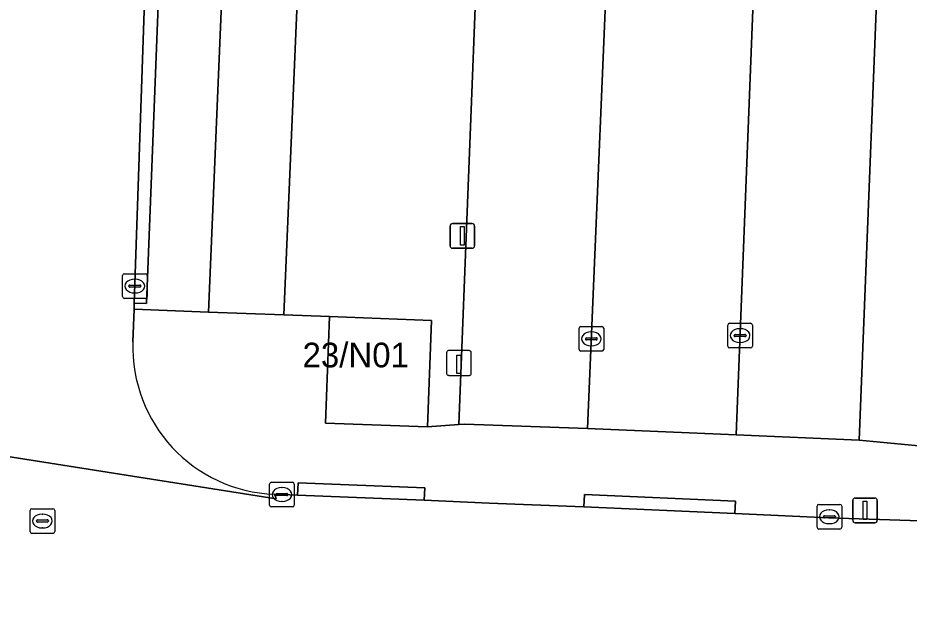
# Model space of a CAD drawing. Extents: x 160077 to 160948, y 386481 to 387498.
# Drawn here: x 160812.49 to 160848.63, y 386602.98 to 386627.19 of the extents above; entities that cross this region are included whole.
import ezdxf

# ---------------------------------------------------------------- set-up
doc = ezdxf.new("R2010")
doc.units = 0
for name, color, linetype in [('IMGEO_Groenvoorziening', 7, 'Continuous'), ('IMGEO_Kolk', 7, 'Continuous'), ('IMGEO_Laadpaal', 7, 'Continuous'), ('IMGEO_Lichtmast', 7, 'Continuous'), ('IMGEO_Pand', 7, 'Continuous'), ('IMGEO_Pand_nummerreeks', 7, 'Continuous'), ('IMGEO_Parkeervlak_open', 7, 'Continuous'), ('IMGEO_Rijbaan_lokaal_open', 7, 'Continuous'), ('IMGEO_Rioolput', 7, 'Continuous'), ('IMGEO_Voetpad_open', 7, 'Continuous')]:
    doc.layers.add(name, color=color, linetype=linetype)

msp = doc.modelspace()

# ---------------------------------------------------------------- linework, layer by layer
at = {"layer": 'IMGEO_Groenvoorziening'}
msp.add_lwpolyline([(160831.938, 386650.706), (160823.9, 386650.945), (160823.537, 386642.45), (160824.436, 386642.409), (160823.27, 386615.146), (160825.127, 386615.077), (160829.264, 386614.923), (160829.104, 386610.612), (160830.373, 386610.704)], close=True, dxfattribs=at)
at = {"layer": 'IMGEO_Kolk'}
for p, q in [((160816.734, 386615.888), (160816.734, 386616.74)), ((160816.809, 386616.814), (160817.661, 386616.814)), ((160817.735, 386616.74), (160817.735, 386615.888)), ((160817.222, 386616.594), (160817.247, 386616.594)), ((160816.993, 386616.308), (160816.993, 386616.32)), ((160817.431, 386616.271), (160817.033, 386616.271)), ((160817.036, 386616.357), (160817.434, 386616.357)), ((160817.245, 386616.034), (160817.22, 386616.034)), ((160817.477, 386616.32), (160817.477, 386616.308)), ((160817.661, 386615.814), (160816.809, 386615.814)), ((160835.241, 386613.75), (160835.241, 386614.602)), ((160835.316, 386614.676), (160836.168, 386614.676)), ((160836.242, 386614.602), (160836.242, 386613.75)), ((160841.271, 386613.882), (160841.271, 386614.734)), ((160841.346, 386614.808), (160842.198, 386614.808)), ((160841.759, 386614.588), (160841.784, 386614.588)), ((160842.272, 386614.734), (160842.272, 386613.882)), ((160835.543, 386614.219), (160835.941, 386614.219)), ((160835.729, 386614.456), (160835.754, 386614.456)), ((160841.53, 386614.302), (160841.53, 386614.314)), ((160841.968, 386614.265), (160841.57, 386614.265)), ((160841.573, 386614.351), (160841.971, 386614.351)), ((160842.014, 386614.314), (160842.014, 386614.302)), ((160835.5, 386614.17), (160835.5, 386614.182)), ((160835.938, 386614.133), (160835.54, 386614.133)), ((160835.752, 386613.896), (160835.727, 386613.896)), ((160835.984, 386614.182), (160835.984, 386614.17)), ((160841.782, 386614.028), (160841.757, 386614.028)), ((160836.168, 386613.676), (160835.316, 386613.676)), ((160842.198, 386613.808), (160841.346, 386613.808)), ((160822.696, 386607.439), (160822.696, 386608.291)), ((160822.771, 386608.365), (160823.623, 386608.365)), ((160823.184, 386608.145), (160823.209, 386608.145)), ((160823.697, 386608.291), (160823.697, 386607.439)), ((160822.955, 386607.859), (160822.955, 386607.871)), ((160823.393, 386607.822), (160822.995, 386607.822)), ((160822.998, 386607.908), (160823.396, 386607.908)), ((160823.439, 386607.871), (160823.439, 386607.859)), ((160823.623, 386607.365), (160822.771, 386607.365)), ((160823.207, 386607.585), (160823.182, 386607.585)), ((160844.89, 386606.539), (160844.89, 386607.391)), ((160844.965, 386607.465), (160845.817, 386607.465)), ((160845.891, 386607.391), (160845.891, 386606.539)), ((160845.149, 386606.959), (160845.149, 386606.971)), ((160845.192, 386607.008), (160845.59, 386607.008)), ((160845.378, 386607.245), (160845.403, 386607.245)), ((160845.633, 386606.971), (160845.633, 386606.959)), ((160845.587, 386606.922), (160845.189, 386606.922)), ((160845.401, 386606.685), (160845.376, 386606.685)), ((160845.817, 386606.465), (160844.965, 386606.465))]:
    msp.add_line(p, q, dxfattribs=at)
for points in [[(160816.734, 386615.888), (160816.734, 386616.74)], [(160816.809, 386616.814), (160817.661, 386616.814)], [(160817.735, 386616.74), (160817.735, 386615.888)], [(160817.661, 386615.814), (160816.809, 386615.814)], [(160835.241, 386613.75), (160835.241, 386614.602)], [(160835.316, 386614.676), (160836.168, 386614.676)], [(160836.242, 386614.602), (160836.242, 386613.75)], [(160841.271, 386613.882), (160841.271, 386614.734)], [(160841.346, 386614.808), (160842.198, 386614.808)], [(160842.272, 386614.734), (160842.272, 386613.882)], [(160836.168, 386613.676), (160835.316, 386613.676)], [(160842.198, 386613.808), (160841.346, 386613.808)], [(160822.696, 386607.439), (160822.696, 386608.291)], [(160822.771, 386608.365), (160823.623, 386608.365)], [(160823.697, 386608.291), (160823.697, 386607.439)], [(160823.623, 386607.365), (160822.771, 386607.365)], [(160844.89, 386606.539), (160844.89, 386607.391)], [(160844.965, 386607.465), (160845.817, 386607.465)], [(160845.891, 386607.391), (160845.891, 386606.539)], [(160845.817, 386606.465), (160844.965, 386606.465)]]:
    msp.add_lwpolyline(points, dxfattribs=at)
for centre, radius, start, end in [((160816.811, 386616.738), 0.0765, 91.552, 178.448), ((160816.811, 386616.738), 0.0765, 91.552, 178.448), ((160817.659, 386616.738), 0.0765, 1.552, 88.448), ((160817.659, 386616.738), 0.0765, 1.552, 88.448), ((160817.033, 386616.317), 0.0403, 85.8775, 175.7526), ((160817.03, 386616.307), 0.0366, 178.938, 274.7102), ((160817.434, 386616.314), 0.043, 264.8664, 352.4533), ((160817.438, 386616.319), 0.0386, 1.7309, 96.639), ((160816.811, 386615.89), 0.0765, 181.552, 268.448), ((160816.811, 386615.89), 0.0765, 181.552, 268.448), ((160817.659, 386615.89), 0.0765, 271.552, 358.448), ((160817.659, 386615.89), 0.0765, 271.552, 358.448), ((160835.318, 386614.6), 0.0765, 91.552, 178.448), ((160835.318, 386614.6), 0.0765, 91.552, 178.448), ((160836.166, 386614.6), 0.0765, 1.552, 88.448), ((160836.166, 386614.6), 0.0765, 1.552, 88.448), ((160841.348, 386614.732), 0.0765, 91.552, 178.448), ((160841.348, 386614.732), 0.0765, 91.552, 178.448), ((160842.196, 386614.732), 0.0765, 1.552, 88.448), ((160842.196, 386614.732), 0.0765, 1.552, 88.448), ((160835.54, 386614.179), 0.0403, 85.8775, 175.7526), ((160835.945, 386614.181), 0.0386, 1.7309, 96.639), ((160841.57, 386614.311), 0.0403, 85.8775, 175.7526), ((160841.567, 386614.301), 0.0366, 178.938, 274.7102), ((160841.971, 386614.308), 0.043, 264.8664, 352.4533), ((160841.975, 386614.313), 0.0386, 1.7309, 96.639), ((160835.537, 386614.169), 0.0366, 178.938, 274.7102), ((160835.941, 386614.176), 0.043, 264.8664, 352.4533), ((160841.348, 386613.884), 0.0765, 181.552, 268.448), ((160841.348, 386613.884), 0.0765, 181.552, 268.448), ((160842.196, 386613.884), 0.0765, 271.552, 358.448), ((160842.196, 386613.884), 0.0765, 271.552, 358.448), ((160835.318, 386613.752), 0.0765, 181.552, 268.448), ((160835.318, 386613.752), 0.0765, 181.552, 268.448), ((160836.166, 386613.752), 0.0765, 271.552, 358.448), ((160836.166, 386613.752), 0.0765, 271.552, 358.448), ((160822.773, 386608.289), 0.0765, 91.552, 178.448), ((160822.773, 386608.289), 0.0765, 91.552, 178.448), ((160823.621, 386608.289), 0.0765, 1.552, 88.448), ((160823.621, 386608.289), 0.0765, 1.552, 88.448), ((160822.995, 386607.868), 0.0403, 85.8775, 175.7526), ((160822.992, 386607.858), 0.0366, 178.938, 274.7102), ((160823.396, 386607.865), 0.043, 264.8664, 352.4533), ((160823.4, 386607.87), 0.0386, 1.7309, 96.639), ((160822.773, 386607.441), 0.0765, 181.552, 268.448), ((160822.773, 386607.441), 0.0765, 181.552, 268.448), ((160823.621, 386607.441), 0.0765, 271.552, 358.448), ((160823.621, 386607.441), 0.0765, 271.552, 358.448), ((160844.967, 386607.389), 0.0765, 91.552, 178.448), ((160844.967, 386607.389), 0.0765, 91.552, 178.448), ((160845.815, 386607.389), 0.0765, 1.552, 88.448), ((160845.815, 386607.389), 0.0765, 1.552, 88.448), ((160845.189, 386606.968), 0.0403, 85.8775, 175.7526), ((160845.594, 386606.97), 0.0386, 1.7309, 96.639), ((160845.186, 386606.958), 0.0366, 178.938, 274.7102), ((160845.59, 386606.965), 0.043, 264.8664, 352.4533), ((160844.967, 386606.541), 0.0765, 181.552, 268.448), ((160844.967, 386606.541), 0.0765, 181.552, 268.448), ((160845.815, 386606.541), 0.0765, 271.552, 358.448), ((160845.815, 386606.541), 0.0765, 271.552, 358.448)]:
    msp.add_arc(centre, radius, start, end, dxfattribs=at)
for centre, major_axis, ratio, start_param, end_param in [((160817.221, 386616.314), (-0.387, 0.002), 0.722429, 4.712389, 7.853982), ((160817.246, 386616.314), (-0.39, 0.002), 0.717154, 1.570796, 4.712389), ((160841.758, 386614.308), (-0.387, 0.002), 0.722429, 4.712389, 7.853982), ((160841.783, 386614.308), (-0.39, 0.002), 0.717154, 1.570796, 4.712389), ((160835.728, 386614.176), (-0.387, 0.002), 0.722429, 4.712389, 7.853982), ((160835.753, 386614.176), (-0.39, 0.002), 0.717154, 1.570796, 4.712389), ((160823.183, 386607.865), (-0.387, 0.002), 0.722429, 4.712389, 7.853982), ((160823.208, 386607.865), (-0.39, 0.002), 0.717154, 1.570796, 4.712389), ((160845.377, 386606.965), (-0.387, 0.002), 0.722429, 4.712389, 7.853982), ((160845.402, 386606.965), (-0.39, 0.002), 0.717154, 1.570796, 4.712389)]:
    msp.add_ellipse(centre, major_axis=major_axis, ratio=ratio, start_param=start_param, end_param=end_param, dxfattribs=at)
at = {"layer": 'IMGEO_Laadpaal'}
for p, q in [((160829.873, 386613.613), (160829.873, 386612.772)), ((160829.873, 386613.613), (160829.873, 386612.772)), ((160830.789, 386613.697), (160829.948, 386613.697)), ((160830.789, 386613.697), (160829.948, 386613.697)), ((160830.873, 386612.781), (160830.873, 386613.622)), ((160830.873, 386612.781), (160830.873, 386613.622)), ((160829.957, 386612.697), (160830.798, 386612.697)), ((160829.957, 386612.697), (160830.798, 386612.697))]:
    msp.add_line(p, q, dxfattribs=at)
msp.add_lwpolyline([(160830.288, 386613.51), (160830.448, 386613.51), (160830.448, 386612.777), (160830.288, 386612.777), (160830.288, 386613.51)], dxfattribs=at)
for centre, start, end in [((160829.951, 386613.619), 92.4484, 184.2845), ((160829.951, 386613.619), 92.4484, 184.2845), ((160830.795, 386613.619), 2.4484, 94.2845), ((160830.795, 386613.619), 2.4484, 94.2845), ((160829.951, 386612.775), 182.4484, 274.2845), ((160829.951, 386612.775), 182.4484, 274.2845), ((160830.795, 386612.775), 272.4484, 4.2845), ((160830.795, 386612.775), 272.4484, 4.2845)]:
    msp.add_arc(centre, 0.0779, start, end, dxfattribs=at)
at = {"layer": 'IMGEO_Lichtmast'}
for p, q in [((160830.016, 386617.948), (160830.016, 386618.748)), ((160830.016, 386618.748), (160830.016, 386617.948)), ((160830.116, 386618.848), (160830.906, 386618.848)), ((160830.906, 386618.848), (160830.116, 386618.848)), ((160831.006, 386618.748), (160831.006, 386617.948)), ((160831.006, 386617.948), (160831.006, 386618.748)), ((160830.906, 386617.848), (160830.116, 386617.848)), ((160830.116, 386617.848), (160830.906, 386617.848)), ((160846.441, 386607.723), (160847.231, 386607.723)), ((160847.231, 386607.723), (160846.441, 386607.723)), ((160846.341, 386606.823), (160846.341, 386607.623)), ((160846.341, 386607.623), (160846.341, 386606.823)), ((160847.331, 386607.623), (160847.331, 386606.823)), ((160847.331, 386606.823), (160847.331, 386607.623)), ((160847.231, 386606.723), (160846.441, 386606.723)), ((160846.441, 386606.723), (160847.231, 386606.723))]:
    msp.add_line(p, q, dxfattribs=at)
for points in [[(160830.436, 386618.723), (160830.586, 386618.723), (160830.586, 386617.973), (160830.436, 386617.973), (160830.436, 386618.723)], [(160846.761, 386607.598), (160846.911, 386607.598), (160846.911, 386606.848), (160846.761, 386606.848), (160846.761, 386607.598)]]:
    msp.add_lwpolyline(points, dxfattribs=at)
for centre, start, end in [((160830.116, 386618.748), 90, 180), ((160830.116, 386618.748), 90, 180), ((160830.906, 386618.748), 0, 90), ((160830.906, 386618.748), 360, 90), ((160830.116, 386617.948), 180, 270), ((160830.116, 386617.948), 180, 270), ((160830.906, 386617.948), 270, 0), ((160830.906, 386617.948), 270, 0), ((160846.441, 386607.623), 90, 180), ((160846.441, 386607.623), 90, 180), ((160847.231, 386607.623), 0, 90), ((160847.231, 386607.623), 360, 90), ((160846.441, 386606.823), 180, 270), ((160846.441, 386606.823), 180, 270), ((160847.231, 386606.823), 270, 0), ((160847.231, 386606.823), 270, 0)]:
    msp.add_arc(centre, 0.1, start, end, dxfattribs=at)
at = {"layer": 'IMGEO_Pand'}
msp.add_lwpolyline([(160824.967, 386610.765), (160829.104, 386610.612), (160829.264, 386614.923), (160825.127, 386615.077)], close=True, dxfattribs=at)
at = {"layer": 'IMGEO_Parkeervlak_open'}
for points in [[(160837.271, 386650.548), (160831.938, 386650.706), (160830.373, 386610.704), (160830.615, 386610.722), (160835.59, 386610.54)], [(160841.614, 386610.289), (160846.593, 386610.066), (160848.184, 386650.052), (160843.179, 386650.261)], [(160823.27, 386615.146), (160824.436, 386642.409), (160823.537, 386642.45), (160821.365, 386642.547), (160820.213, 386615.259)]]:
    msp.add_lwpolyline(points, close=True, dxfattribs=at)
at = {"layer": 'IMGEO_Rijbaan_lokaal_open'}
msp.add_lwpolyline([(160835.59, 386610.54), (160841.614, 386610.289), (160843.179, 386650.261), (160837.271, 386650.548)], close=True, dxfattribs=at)
for points in [[(160817.156, 386614.05), (160817.202, 386615.385), (160817.21, 386615.619), (160817.617, 386627.474), (160818.24, 386642.214)], [(160804.88, 386610.547), (160822.959, 386607.692), (160822.892, 386607.876)], [(160905.909, 386597.353), (160906.211, 386604.302), (160896.526, 386604.689), (160885.804, 386605.118), (160884.603, 386605.153), (160880.651, 386605.369), (160869.754, 386605.965), (160863.072, 386606.202), (160860.663, 386606.322), (160853.491, 386606.618), (160850.734, 386606.742), (160845.36, 386606.927), (160841.564, 386607.099), (160835.438, 386607.363), (160831.595, 386607.514), (160828.97, 386607.637), (160823.83, 386607.839), (160822.892, 386607.876), (160822.959, 386607.692), (160804.88, 386610.547)]]:
    msp.add_lwpolyline(points, dxfattribs=at)
msp.add_arc((160823.126, 386613.845), 5.974, 178.0327, 267.755, dxfattribs=at)
at = {"layer": 'IMGEO_Rioolput'}
for p, q in [((160812.984, 386606.366), (160812.984, 386607.218)), ((160813.059, 386607.292), (160813.911, 386607.292)), ((160813.472, 386607.072), (160813.497, 386607.072)), ((160813.985, 386607.218), (160813.985, 386606.366)), ((160813.243, 386606.786), (160813.243, 386606.798)), ((160813.681, 386606.749), (160813.283, 386606.749)), ((160813.286, 386606.835), (160813.684, 386606.835)), ((160813.727, 386606.798), (160813.727, 386606.786)), ((160813.911, 386606.292), (160813.059, 386606.292)), ((160813.495, 386606.512), (160813.47, 386606.512))]:
    msp.add_line(p, q, dxfattribs=at)
for points in [[(160812.984, 386606.366), (160812.984, 386607.218)], [(160813.059, 386607.292), (160813.911, 386607.292)], [(160813.985, 386607.218), (160813.985, 386606.366)], [(160813.911, 386606.292), (160813.059, 386606.292)]]:
    msp.add_lwpolyline(points, dxfattribs=at)
for centre, radius, start, end in [((160813.061, 386607.216), 0.0765, 91.552, 178.448), ((160813.061, 386607.216), 0.0765, 91.552, 178.448), ((160813.909, 386607.216), 0.0765, 1.552, 88.448), ((160813.909, 386607.216), 0.0765, 1.552, 88.448), ((160813.283, 386606.795), 0.0403, 85.8775, 175.7526), ((160813.28, 386606.785), 0.0366, 178.938, 274.7102), ((160813.684, 386606.792), 0.043, 264.8664, 352.4533), ((160813.688, 386606.797), 0.0386, 1.7309, 96.639), ((160813.061, 386606.368), 0.0765, 181.552, 268.448), ((160813.061, 386606.368), 0.0765, 181.552, 268.448), ((160813.909, 386606.368), 0.0765, 271.552, 358.448), ((160813.909, 386606.368), 0.0765, 271.552, 358.448)]:
    msp.add_arc(centre, radius, start, end, dxfattribs=at)
for centre, major_axis, ratio, start_param, end_param in [((160813.471, 386606.792), (-0.387, 0.002), 0.722429, 4.712389, 7.853982), ((160813.496, 386606.792), (-0.39, 0.002), 0.717154, 1.570796, 4.712389)]:
    msp.add_ellipse(centre, major_axis=major_axis, ratio=ratio, start_param=start_param, end_param=end_param, dxfattribs=at)
at = {"layer": 'IMGEO_Voetpad_open'}
for points in [[(160815.305, 386691.678), (160816.579, 386683.142), (160818.438, 386663.211), (160818.431, 386646.739), (160818.24, 386642.214), (160818.74, 386642.193), (160817.71, 386615.603), (160817.21, 386615.619), (160817.202, 386615.385), (160820.213, 386615.259), (160821.365, 386642.547), (160823.537, 386642.45), (160823.9, 386650.945)], [(160846.929, 386653.233), (160848.184, 386650.052), (160846.593, 386610.066), (160849.16, 386609.822), (160851.902, 386677.805)], [(160849.16, 386609.822), (160846.593, 386610.066), (160841.614, 386610.289), (160835.59, 386610.54), (160830.615, 386610.722), (160830.373, 386610.704), (160829.104, 386610.612), (160824.967, 386610.765), (160825.127, 386615.077), (160823.27, 386615.146), (160820.213, 386615.259), (160817.202, 386615.385), (160817.156, 386614.05)], [(160822.892, 386607.876), (160823.83, 386607.839), (160823.849, 386608.338), (160828.989, 386608.136), (160828.97, 386607.637), (160831.595, 386607.514), (160835.438, 386607.363), (160835.459, 386607.862), (160841.585, 386607.598), (160841.564, 386607.099), (160845.36, 386606.927), (160850.734, 386606.742), (160853.491, 386606.618), (160853.511, 386607.117), (160860.683, 386606.821), (160860.663, 386606.322), (160863.072, 386606.202), (160869.754, 386605.965), (160880.651, 386605.369)]]:
    msp.add_lwpolyline(points, dxfattribs=at)
for points in [[(160818.74, 386642.193), (160818.24, 386642.214), (160817.617, 386627.474), (160817.21, 386615.619), (160817.71, 386615.603)], [(160828.97, 386607.637), (160828.989, 386608.136), (160823.849, 386608.338), (160823.83, 386607.839)], [(160841.564, 386607.099), (160841.585, 386607.598), (160835.459, 386607.862), (160835.438, 386607.363)]]:
    msp.add_lwpolyline(points, close=True, dxfattribs=at)
msp.add_arc((160823.126, 386613.845), 5.974, 178.0327, 267.755, dxfattribs=at)

# ---------------------------------------------------------------- texts
at = {"layer": 'IMGEO_Pand_nummerreeks'}
msp.add_text('23/N01', height=1, dxfattribs=at).set_placement((160824.033, 386613.021))

doc.saveas('drawing.dxf')
